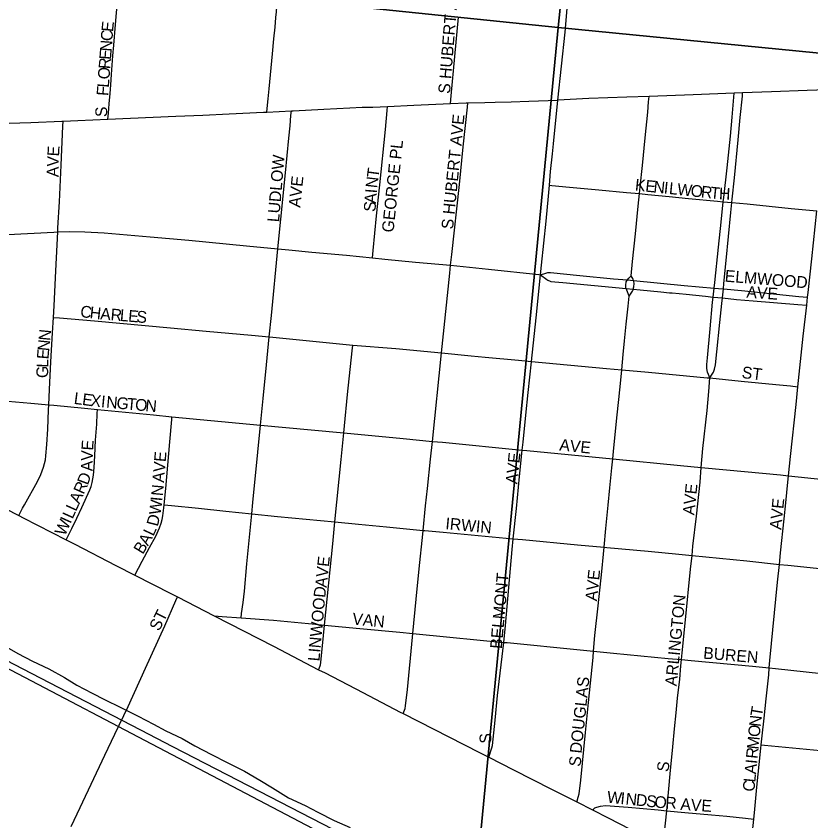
# Model space of a CAD drawing. Extents: x -209 to 4852, y 0 to 905.
# Drawn here: x 140.68 to 153.48, y 258.69 to 271.64 of the extents above; entities that cross this region are included whole.
import ezdxf

# ---------------------------------------------------------------- set-up
doc = ezdxf.new("R2010")
doc.units = 0
for name, color, linetype in [('GM_X_Airport_Location_Class_2', 7, 'Continuous'), ('GM_X_Airport_Location_Class_3', 7, 'Continuous'), ('GM_X_County_Road', 7, 'Continuous'), ('GM_X_County_Subdivision_Text', 7, 'Continuous'), ('GM_X_Minor_River', 7, 'Continuous'), ('GM_X_US_Route', 7, 'Continuous')]:
    doc.layers.add(name, color=color, linetype=linetype)

msp = doc.modelspace()

# ---------------------------------------------------------------- linework, layer by layer
at = {"layer": 'GM_X_Airport_Location_Class_2'}
for points in [[(142.162, 269.979), (142.171, 270.077), (142.184, 270.226), (142.197, 270.389), (142.208, 270.531), (142.219, 270.7), (142.23, 270.848), (142.24, 270.999), (142.254, 271.172), (142.282, 271.502), (142.371, 272.511), (142.403, 272.818), (142.422, 272.999)], [(144.719, 270.09), (144.731, 270.206), (144.74, 270.308), (144.757, 270.469), (144.81, 271.031), (144.833, 271.27), (144.851, 271.458), (144.866, 271.617), (144.874, 271.708), (144.882, 271.784)], [(147.675, 270.231), (147.687, 270.356), (147.802, 271.62)], [(147.954, 270.243), (148.226, 270.246), (148.393, 270.252), (148.65, 270.259), (148.939, 270.269), (149.404, 270.282)], [(149.268, 268.918), (149.287, 269.136), (149.316, 269.422), (149.333, 269.584), (149.404, 270.282)], [(150.717, 268.781), (150.73, 268.892), (150.767, 269.231), (150.811, 269.679), (150.851, 270.09), (150.865, 270.258), (150.872, 270.344)], [(152.067, 268.649), (152.074, 268.719), (152.13, 269.197), (152.182, 269.705), (152.207, 270.01), (152.236, 270.334), (152.242, 270.395)], [(152.204, 268.636), (152.21, 268.691), (152.246, 269.032), (152.307, 269.644), (152.338, 270.007), (152.374, 270.351), (152.378, 270.4)], [(145.115, 270.113), (145.142, 270.114), (145.635, 270.141), (146.056, 270.16), (146.253, 270.17), (146.427, 270.173), (146.661, 270.184)], [(146.42, 267.747), (146.432, 267.865), (146.487, 268.424), (146.54, 268.92), (146.628, 269.81), (146.656, 270.12), (146.661, 270.184)], [(146.661, 270.184), (147.088, 270.203), (147.675, 270.231)], [(147.675, 270.231), (147.927, 270.242), (147.954, 270.243)], [(147.676, 267.629), (147.697, 267.802), (147.818, 268.927), (147.882, 269.534), (147.947, 270.174), (147.954, 270.243)], [(142.162, 269.979), (143.254, 270.029), (143.688, 270.045), (144.112, 270.065), (144.665, 270.091), (144.719, 270.09)], [(144.719, 270.09), (145.115, 270.113)], [(144.898, 267.891), (144.944, 268.369), (145.018, 269.113), (145.073, 269.671), (145.094, 269.87), (145.108, 270.035), (145.115, 270.113)], [(140.028, 269.893), (140.071, 269.894), (140.387, 269.91), (140.923, 269.927), (141.419, 269.947), (141.442, 269.947)], [(141.354, 268.163), (141.357, 268.229), (141.382, 268.65), (141.407, 269.239), (141.438, 269.866), (141.442, 269.947)], [(141.442, 269.947), (141.676, 269.956), (142.162, 269.979)], [(149.126, 267.474), (149.143, 267.628), (149.214, 268.338), (149.252, 268.742), (149.268, 268.918)], [(149.268, 268.918), (149.307, 268.913), (149.592, 268.883), (150.061, 268.84), (150.511, 268.799), (150.717, 268.781)], [(150.583, 267.455), (150.605, 267.69), (150.651, 268.135), (150.695, 268.577), (150.717, 268.781)], [(150.717, 268.781), (150.853, 268.769), (151.195, 268.734), (151.509, 268.704), (151.975, 268.657), (152.067, 268.649)], [(151.921, 267.26), (151.932, 267.353), (151.991, 267.918), (152.032, 268.319), (152.067, 268.649)], [(152.067, 268.649), (152.204, 268.636)], [(152.068, 267.246), (152.077, 267.334), (152.112, 267.703), (152.188, 268.477), (152.204, 268.636)], [(152.204, 268.636), (152.449, 268.614), (153.158, 268.543), (153.57, 268.502)], [(153.424, 267.113), (153.433, 267.189), (153.49, 267.731), (153.57, 268.502)], [(139.92, 268.049), (139.927, 268.052), (139.955, 268.064), (139.986, 268.076), (140.019, 268.086), (140.06, 268.093), (140.113, 268.098), (140.548, 268.125), (141.293, 268.161), (141.354, 268.163)], [(141.284, 266.789), (141.294, 266.975), (141.321, 267.54), (141.354, 268.163)], [(141.354, 268.163), (141.542, 268.17), (141.791, 268.166), (142.102, 268.148), (142.843, 268.087), (143.464, 268.032), (144.39, 267.939), (144.898, 267.891)], [(144.759, 266.475), (144.793, 266.819), (144.898, 267.891)], [(144.898, 267.891), (145.072, 267.874), (145.443, 267.84), (146, 267.789), (146.42, 267.747)], [(146.42, 267.747), (146.619, 267.727), (147.114, 267.679), (147.676, 267.629)], [(147.533, 266.217), (147.575, 266.626), (147.666, 267.498), (147.676, 267.629)], [(147.676, 267.629), (148.289, 267.564), (149.1, 267.477), (149.126, 267.474)], [(148.979, 266.08), (149.052, 266.784), (149.126, 267.474)], [(149.126, 267.474), (149.208, 267.5), (149.228, 267.506), (149.245, 267.51), (149.261, 267.511), (149.287, 267.51), (149.758, 267.464), (150.297, 267.409), (150.523, 267.391)], [(149.126, 267.474), (149.228, 267.396), (149.243, 267.387), (149.254, 267.381), (149.269, 267.375), (149.281, 267.371), (149.291, 267.369), (149.486, 267.351), (150.502, 267.255)], [(150.523, 267.391), (150.546, 267.418), (150.583, 267.455)], [(150.623, 267.382), (150.614, 267.403), (150.583, 267.455)], [(150.502, 267.255), (150.499, 267.263), (150.498, 267.284), (150.497, 267.31), (150.505, 267.359), (150.523, 267.391)], [(150.523, 267.391), (150.623, 267.382)], [(150.618, 267.244), (150.629, 267.278), (150.634, 267.333), (150.629, 267.366), (150.623, 267.382)], [(150.623, 267.382), (151.439, 267.304), (151.921, 267.26)], [(150.553, 267.133), (150.512, 267.225), (150.502, 267.255)], [(150.502, 267.255), (150.618, 267.244)], [(150.553, 267.133), (150.595, 267.197), (150.603, 267.213), (150.615, 267.235), (150.618, 267.244)], [(150.618, 267.244), (150.727, 267.234), (151.063, 267.199), (151.201, 267.186), (151.246, 267.182), (151.47, 267.16), (151.778, 267.129), (151.903, 267.116)], [(151.903, 267.116), (151.921, 267.26)], [(151.921, 267.26), (151.987, 267.254), (152.068, 267.246)], [(152.053, 267.101), (152.068, 267.246)], [(152.068, 267.246), (152.359, 267.22), (153.28, 267.127), (153.424, 267.113)], [(150.432, 265.944), (150.456, 266.191), (150.478, 266.412), (150.505, 266.68), (150.535, 266.971), (150.553, 267.133)], [(151.851, 265.814), (151.828, 265.868), (151.812, 265.909), (151.802, 265.964), (151.801, 266.029), (151.81, 266.139), (151.858, 266.605), (151.893, 267.035), (151.903, 267.116)], [(151.851, 265.814), (151.889, 265.874), (151.908, 265.908), (151.927, 265.955), (151.939, 266.024), (151.961, 266.234), (152.011, 266.708), (152.043, 267.014), (152.053, 267.101)], [(151.903, 267.116), (152.053, 267.101)], [(152.053, 267.101), (152.277, 267.078), (152.55, 267.054), (153.269, 266.997), (153.409, 266.986)], [(153.409, 266.986), (153.424, 267.113)], [(153.267, 265.674), (153.353, 266.486), (153.409, 266.986)], [(141.209, 265.381), (141.223, 265.63), (141.243, 266.074), (141.27, 266.541), (141.284, 266.789)], [(141.284, 266.789), (141.382, 266.782), (141.943, 266.736), (143.168, 266.623), (143.741, 266.568), (144.475, 266.505), (144.759, 266.475)], [(144.616, 265.055), (144.659, 265.485), (144.715, 266.025), (144.759, 266.475)], [(144.759, 266.475), (144.818, 266.469), (146.106, 266.344)], [(145.959, 264.929), (145.97, 265.044), (146.02, 265.548), (146.095, 266.253), (146.106, 266.344)], [(146.106, 266.344), (146.797, 266.289), (147.533, 266.217)], [(147.384, 264.794), (147.422, 265.163), (147.493, 265.849), (147.533, 266.217)], [(147.533, 266.217), (148.009, 266.171), (148.235, 266.15), (148.768, 266.1), (148.979, 266.08)], [(148.831, 264.654), (148.845, 264.781), (148.89, 265.213), (148.927, 265.581), (148.977, 266.072), (148.979, 266.08)], [(148.979, 266.08), (150.184, 265.967), (150.432, 265.944)], [(150.286, 264.513), (150.3, 264.631), (150.354, 265.17), (150.384, 265.466), (150.415, 265.781), (150.432, 265.944)], [(150.432, 265.944), (150.862, 265.905), (151.806, 265.818), (151.851, 265.814)], [(151.713, 264.375), (151.739, 264.677), (151.805, 265.29), (151.832, 265.598), (151.851, 265.814)], [(151.851, 265.814), (152.356, 265.764), (152.913, 265.709), (153.151, 265.686), (153.267, 265.674)], [(153.118, 264.24), (153.148, 264.549), (153.238, 265.388), (153.267, 265.674)], [(139.782, 265.527), (139.866, 265.511), (140.052, 265.486), (140.918, 265.406), (141.209, 265.381)], [(140.725, 263.602), (140.789, 263.717), (140.818, 263.771), (141.029, 264.149), (141.083, 264.26), (141.126, 264.377), (141.142, 264.436), (141.154, 264.497), (141.162, 264.559), (141.177, 264.744), (141.195, 264.992), (141.205, 265.302), (141.209, 265.381)], [(141.209, 265.381), (141.289, 265.374), (141.783, 265.328), (141.993, 265.307)], [(141.488, 263.21), (141.515, 263.262), (141.58, 263.391), (141.662, 263.559), (141.743, 263.728), (141.871, 264.012), (141.891, 264.07), (141.908, 264.13), (141.93, 264.252), (141.942, 264.375), (141.952, 264.562), (141.964, 264.813), (141.982, 265.073), (141.99, 265.244), (141.993, 265.307)], [(141.993, 265.307), (142.897, 265.22), (143.192, 265.191)], [(143.068, 263.775), (143.092, 264.035), (143.157, 264.786), (143.188, 265.146), (143.192, 265.191)], [(143.192, 265.191), (144.444, 265.071), (144.616, 265.055)], [(144.476, 263.629), (144.494, 263.812), (144.575, 264.618), (144.616, 265.055)], [(144.616, 265.055), (145.435, 264.978), (145.959, 264.929)], [(145.815, 263.498), (145.917, 264.502), (145.959, 264.929)], [(145.959, 264.929), (146.914, 264.84), (147.384, 264.794)], [(147.237, 263.362), (147.274, 263.756), (147.306, 264.038), (147.354, 264.51), (147.384, 264.794)], [(147.384, 264.794), (147.547, 264.779), (148.831, 264.654)], [(148.687, 263.228), (148.737, 263.713), (148.788, 264.227), (148.831, 264.654)], [(148.831, 264.654), (148.902, 264.647), (150.286, 264.513)], [(150.15, 263.092), (150.176, 263.392), (150.213, 263.768), (150.241, 264.047), (150.27, 264.367), (150.286, 264.513)], [(150.286, 264.513), (151.377, 264.407), (151.713, 264.375)], [(139.224, 264.366), (140.725, 263.602)], [(151.563, 262.956), (151.578, 263.109), (151.634, 263.589), (151.693, 264.14), (151.713, 264.375)], [(151.713, 264.375), (152.12, 264.336), (152.987, 264.253), (153.118, 264.24)], [(152.971, 262.815), (152.99, 262.998), (153.048, 263.547), (153.074, 263.806), (153.108, 264.14), (153.118, 264.24)], [(153.118, 264.24), (154.41, 264.107), (155.207, 264.024), (155.369, 264.008)], [(142.594, 262.642), (142.652, 262.754), (142.71, 262.866), (142.832, 263.084), (142.93, 263.267), (142.994, 263.403), (143.02, 263.476), (143.035, 263.536), (143.046, 263.598), (143.062, 263.722), (143.068, 263.775)], [(143.068, 263.775), (143.184, 263.763), (143.622, 263.718), (144.059, 263.673), (144.476, 263.629)], [(140.725, 263.602), (140.799, 263.564), (141.488, 263.21)], [(144.304, 261.956), (144.313, 262.025), (144.337, 262.203), (144.358, 262.384), (144.397, 262.822), (144.476, 263.629)], [(144.476, 263.629), (144.889, 263.586), (145.815, 263.498)], [(145.648, 261.839), (145.779, 263.146), (145.815, 263.498)], [(145.815, 263.498), (146.196, 263.461), (146.643, 263.419), (147.237, 263.362)], [(147.071, 261.702), (147.122, 262.254), (147.173, 262.744), (147.231, 263.298), (147.237, 263.362)], [(147.237, 263.362), (147.262, 263.36), (147.557, 263.333), (148.687, 263.228)], [(141.488, 263.21), (141.627, 263.139), (142.288, 262.798), (142.594, 262.642)], [(148.532, 261.56), (148.563, 261.832), (148.668, 263.053), (148.687, 263.228)], [(148.687, 263.228), (148.837, 263.214), (149.718, 263.131), (150.15, 263.092)], [(149.979, 261.419), (149.997, 261.669), (150.051, 262.15), (150.111, 262.698), (150.14, 262.981), (150.15, 263.092)], [(150.15, 263.092), (150.191, 263.087), (150.856, 263.025), (151.352, 262.977), (151.563, 262.956)], [(151.395, 261.282), (151.406, 261.393), (151.46, 261.922), (151.54, 262.74), (151.563, 262.956)], [(151.563, 262.956), (152.447, 262.869), (152.971, 262.815)], [(152.805, 261.149), (152.814, 261.266), (152.94, 262.529), (152.971, 262.815)], [(152.971, 262.815), (153.108, 262.801), (153.771, 262.734), (154.316, 262.681)], [(142.594, 262.642), (143.173, 262.347), (143.279, 262.293)], [(141.572, 258.596), (141.712, 258.903), (142.113, 259.746), (142.271, 260.083), (142.485, 260.53), (142.766, 261.143), (143.078, 261.826), (143.253, 262.232), (143.279, 262.293)], [(143.279, 262.293), (143.874, 261.987)], [(143.874, 261.987), (143.998, 261.978), (144.304, 261.956)], [(143.874, 261.987), (144.829, 261.496), (145.553, 261.12)], [(144.304, 261.956), (144.826, 261.917), (145.5, 261.853), (145.648, 261.839)], [(145.553, 261.12), (145.559, 261.137), (145.581, 261.198), (145.59, 261.234), (145.63, 261.668), (145.648, 261.839)], [(145.648, 261.839), (146.217, 261.785), (146.862, 261.723), (147.071, 261.702)], [(146.913, 260.416), (146.924, 260.443), (146.944, 260.495), (146.951, 260.536), (146.981, 260.803), (147.065, 261.644), (147.071, 261.702)], [(147.071, 261.702), (147.664, 261.644), (148.532, 261.56)], [(148.29, 259.713), (148.296, 259.729), (148.332, 259.829), (148.342, 259.862), (148.351, 259.899), (148.397, 260.308), (148.434, 260.702), (148.532, 261.56)], [(148.532, 261.56), (148.588, 261.555), (149.761, 261.441), (149.979, 261.419)], [(149.709, 258.992), (149.714, 259.009), (149.732, 259.068), (149.745, 259.121), (149.772, 259.344), (149.846, 260.111), (149.896, 260.591), (149.972, 261.318), (149.979, 261.419)], [(149.979, 261.419), (150.299, 261.388), (151.181, 261.302), (151.395, 261.282)], [(151.156, 258.85), (151.167, 258.96), (151.214, 259.442), (151.253, 259.881), (151.282, 260.166), (151.307, 260.423), (151.332, 260.664), (151.365, 260.97), (151.385, 261.183), (151.395, 261.282)], [(151.395, 261.282), (151.551, 261.268), (152.539, 261.178), (152.805, 261.149)], [(145.553, 261.12), (145.656, 261.067), (146.263, 260.754), (146.868, 260.439), (146.913, 260.416)], [(152.678, 259.913), (152.695, 260.054), (152.723, 260.338), (152.756, 260.649), (152.798, 261.039), (152.805, 261.149)], [(152.805, 261.149), (152.909, 261.138), (153.647, 261.057), (154.084, 261.006)], [(146.913, 260.416), (148.14, 259.79), (148.29, 259.713)], [(152.556, 258.713), (152.567, 258.817), (152.609, 259.231), (152.665, 259.803), (152.678, 259.913)], [(152.678, 259.913), (152.729, 259.908), (153.183, 259.863), (153.745, 259.81), (153.972, 259.787)], [(148.29, 259.713), (148.692, 259.506), (149.301, 259.198), (149.709, 258.992)], [(149.709, 258.992), (149.963, 258.863)], [(149.963, 258.863), (149.978, 258.878), (149.998, 258.895), (150.029, 258.91), (150.088, 258.925), (150.168, 258.936), (150.535, 258.907), (151.02, 258.863), (151.156, 258.85)], [(149.963, 258.863), (150.214, 258.736), (150.91, 258.379), (151.076, 258.293)], [(151.076, 258.293), (151.093, 258.351), (151.106, 258.41), (151.113, 258.453), (151.156, 258.85)], [(151.156, 258.85), (151.45, 258.823), (151.876, 258.782), (152.121, 258.762), (152.424, 258.728), (152.556, 258.713)], [(152.416, 257.593), (152.425, 257.631), (152.451, 257.738), (152.463, 257.808), (152.5, 258.163), (152.556, 258.713)]]:
    msp.add_lwpolyline(points, dxfattribs=at)
at = {"layer": 'GM_X_County_Road'}
msp.add_lwpolyline([(140.433, 261.542), (140.711, 261.381), (140.945, 261.257), (141.209, 261.134), (141.465, 260.996), (141.661, 260.873), (141.909, 260.742), (142.105, 260.642), (142.369, 260.511), (142.648, 260.372), (142.897, 260.242), (143.093, 260.134), (143.356, 260.011), (143.56, 259.895), (143.831, 259.757), (144.08, 259.626), (144.359, 259.487), (144.607, 259.341), (144.811, 259.218), (145.067, 259.057), (145.338, 258.934), (145.541, 258.826), (145.805, 258.695), (146.062, 258.58)], dxfattribs=at)
at = {"layer": 'GM_X_County_Subdivision_Text'}
for points in [[(149.404, 270.282), (149.519, 271.376), (149.608, 272.401), (149.663, 272.916)], [(156.086, 270.541), (156.06, 270.54), (156.006, 270.537), (155.531, 270.515), (155.167, 270.502), (154.781, 270.488), (154.028, 270.461), (153.726, 270.45), (153.419, 270.439), (152.844, 270.417), (152.378, 270.4), (152.242, 270.395), (151.581, 270.37), (150.872, 270.344), (150.513, 270.33), (149.901, 270.309), (149.404, 270.282)]]:
    msp.add_lwpolyline(points, dxfattribs=at)
at = {"layer": 'GM_X_Minor_River'}
for points in [[(130.833, 293.553), (151.499, 291.694), (149.411, 271.455), (129.104, 273.545)], [(151.499, 291.694), (171.86, 289.687), (170.498, 269.384), (149.411, 271.455)], [(129.104, 273.545), (149.411, 271.455), (147.511, 251.706), (127.195, 253.652)], [(149.411, 271.455), (170.498, 269.384), (168.839, 249.556), (147.511, 251.706)]]:
    msp.add_lwpolyline(points, close=True, dxfattribs=at)
at = {"layer": 'GM_X_US_Route'}
for points in [[(129.972, 266.728), (130.129, 266.605), (153.543, 254.322), (153.942, 254.104), (154.418, 253.763), (155.17, 253.142), (156.822, 251.783), (158.293, 250.567), (160.821, 248.573)], [(129.972, 266.728), (130.962, 266.216), (133.305, 265.008), (133.688, 264.804), (134.402, 264.442), (134.516, 264.383), (135.007, 264.13), (135.435, 263.906), (135.725, 263.759), (135.937, 263.652), (136.126, 263.553), (136.724, 263.23), (137.065, 263.056), (137.379, 262.892), (137.691, 262.73), (138.428, 262.347), (139.837, 261.626), (140.928, 261.062), (142.687, 260.151), (143.202, 259.885), (144.594, 259.166), (152.355, 255.164), (152.596, 255.034)]]:
    msp.add_lwpolyline(points, dxfattribs=at)

# ---------------------------------------------------------------- texts
at = {"layer": 'GM_X_Airport_Location_Class_3'}
for s, height, rotation, p in [('S HUBERT AVE', 0.18939, 85.3804, (147.666, 270.382)), ('E', 0.189, 84.2799, (142.243, 271.377)), ('C', 0.189, 85.7214, (142.232, 271.229)), ('N', 0.189, 85.7307, (142.22, 271.063)), ('E', 0.189, 85.7071, (142.21, 270.93)), ('R', 0.189, 85.7214, (142.199, 270.78)), ('O', 0.189, 85.7307, (142.186, 270.614)), ('L', 0.189, 85.7071, (142.176, 270.481)), ('F', 0.189, 85.7343, (142.166, 270.348)), ('S', 0.189, 90, (142.149, 270.013)), ('S HUBERT AVE', 0.18939, 84.2325, (147.716, 268.2)), ('E', 0.189, 86.6648, (141.374, 269.376)), ('GEORGE PL', 0.1894, 83.9914, (146.757, 268.149)), ('V', 0.189, 87.6386, (141.367, 269.211)), ('LUDLOW', 0.1894, 85.2354, (144.916, 268.316)), ('A', 0.189, 89.694, (141.366, 269.046)), ('T', 0.189, 82.492, (146.515, 269.027)), ('AVE', 0.1894, 84.0969, (145.257, 268.55)), ('N', 0.189, 83.5391, (146.496, 268.863)), ('K', 0.189, 354.0436, (150.639, 268.832)), ('E', 0.189, 354.0475, (150.805, 268.814)), ('N', 0.189, 354.0328, (150.937, 268.801)), ('I', 0.189, 354.0481, (151.103, 268.783)), ('L', 0.189, 354.0475, (151.186, 268.775)), ('W', 0.189, 354.0451, (151.318, 268.761)), ('O', 0.189, 354.0436, (151.534, 268.738)), ('R', 0.189, 354.0406, (151.7, 268.721)), ('T', 0.189, 354.0404, (151.849, 268.705)), ('H', 0.189, 357.3807, (151.994, 268.691)), ('A', 0.189, 85.5585, (146.477, 268.615)), ('I', 0.189, 85.4052, (146.489, 268.781)), ('S', 0.189, 85.5699, (146.466, 268.482)), ('ELMWOOD', 0.1894, 355.3013, (152.085, 267.365)), ('AVE', 0.1894, 356.0531, (152.435, 267.107)), ('C', 0.189, 351.9712, (141.707, 266.798)), ('H', 0.189, 353.6555, (141.861, 266.776)), ('A', 0.189, 355.2857, (142.033, 266.757)), ('R', 0.189, 355.3359, (142.199, 266.744)), ('L', 0.189, 355.3418, (142.349, 266.732)), ('E', 0.189, 355.3418, (142.482, 266.721)), ('S', 0.189, 355.3418, (142.615, 266.71)), ('N', 0.189, 84.4612, (141.231, 266.407)), ('N', 0.189, 84.484, (141.215, 266.241)), ('E', 0.189, 85.2137, (141.204, 266.109)), ('L', 0.189, 88.2237, (141.2, 265.978)), ('G', 0.189, 89.847, (141.199, 265.813)), ('ST', 0.1894, 352.8733, (152.356, 265.815)), ('L', 0.189, 352.6039, (141.606, 265.398)), ('E', 0.189, 352.5972, (141.739, 265.381)), ('X', 0.189, 353.4068, (141.874, 265.363)), ('I', 0.189, 354.7796, (142.044, 265.344)), ('N', 0.189, 354.9697, (142.128, 265.336)), ('G', 0.189, 354.9869, (142.294, 265.322)), ('T', 0.189, 354.98, (142.46, 265.307)), ('O', 0.189, 354.9869, (142.593, 265.295)), ('N', 0.189, 354.9869, (142.759, 265.281)), ('E', 0.189, 86.3095, (141.922, 264.643)), ('AVE', 0.1894, 354.0969, (149.422, 264.648)), ('V', 0.189, 88.1418, (141.916, 264.478)), ('E', 0.189, 85.0764, (143.091, 264.457)), ('AVE', 0.1894, 84.0973, (148.75, 264.1)), ('A', 0.189, 89.9126, (141.916, 264.313)), ('V', 0.189, 85.0656, (143.077, 264.291)), ('D', 0.189, 69.7486, (141.837, 264.08)), ('A', 0.189, 85.0766, (143.062, 264.125)), ('R', 0.189, 65.8033, (141.77, 263.93)), ('N', 0.189, 84.9757, (143.044, 263.909)), ('AVE', 0.1894, 84.0895, (151.6, 263.6)), ('A', 0.189, 65.8295, (141.702, 263.778)), ('W', 0.189, 83.1763, (143.009, 263.604)), ('I', 0.189, 84.7607, (143.036, 263.825)), ('AVE', 0.1894, 84.2847, (152.999, 263.366)), ('L', 0.189, 65.8147, (141.647, 263.656)), ('W', 0.189, 65.8002, (141.469, 263.261)), ('I', 0.189, 65.8262, (141.558, 263.459)), ('L', 0.189, 65.7934, (141.592, 263.535)), ('D', 0.189, 75.3458, (142.962, 263.415)), ('IRWIN', 0.1894, 354.56, (147.588, 263.382)), ('L', 0.189, 64.531, (142.891, 263.258)), ('B', 0.189, 58.4593, (142.722, 262.965)), ('A', 0.189, 61.0129, (142.805, 263.101)), ('AVE', 0.1894, 84.0895, (145.683, 262.433)), ('BELMONT', 0.1894, 84.8045, (148.5, 261.449)), ('AVE', 0.1894, 84.0969, (150.033, 262.217)), ('LINWOOD', 0.1894, 84.8051, (145.566, 261.249)), ('ARLINGTON', 0.1894, 84.3515, (151.316, 260.849)), ('ST', 0.1894, 63.4349, (142.986, 261.729)), ('VAN', 0.1894, 354.2894, (146.089, 261.848)), ('BUREN', 0.1894, 355.1359, (151.738, 261.298)), ('DOUGLAS', 0.1894, 83.9466, (149.783, 259.766)), ('T', 0.189, 80.5601, (152.687, 260.358)), ('N', 0.189, 83.5826, (152.668, 260.195)), ('O', 0.189, 84.4177, (152.652, 260.03)), ('S', 0.189, 90, (148.333, 259.93)), ('M', 0.189, 84.4346, (152.633, 259.831)), ('R', 0.189, 84.4296, (152.618, 259.681)), ('S', 0.189, 82.8514, (149.766, 259.551)), ('I', 0.189, 84.4395, (152.61, 259.599)), ('S', 0.189, 82.88, (151.183, 259.467)), ('A', 0.189, 84.4455, (152.594, 259.433)), ('L', 0.189, 84.4283, (152.581, 259.3)), ('C', 0.189, 84.4296, (152.566, 259.151)), ('W', 0.189, 354.2242, (150.189, 258.982)), ('I', 0.189, 354.2272, (150.404, 258.96)), ('N', 0.189, 354.2201, (150.487, 258.951)), ('D', 0.189, 354.2253, (150.653, 258.935)), ('S', 0.189, 354.2173, (150.819, 258.918)), ('O', 0.189, 354.2253, (150.952, 258.904)), ('R', 0.189, 358.135, (151.132, 258.887)), ('AVE', 0.1894, 356.0569, (151.371, 258.865))]:
    msp.add_text(s, height=height, rotation=rotation, dxfattribs=at).set_placement(p)

doc.saveas('drawing.dxf')
